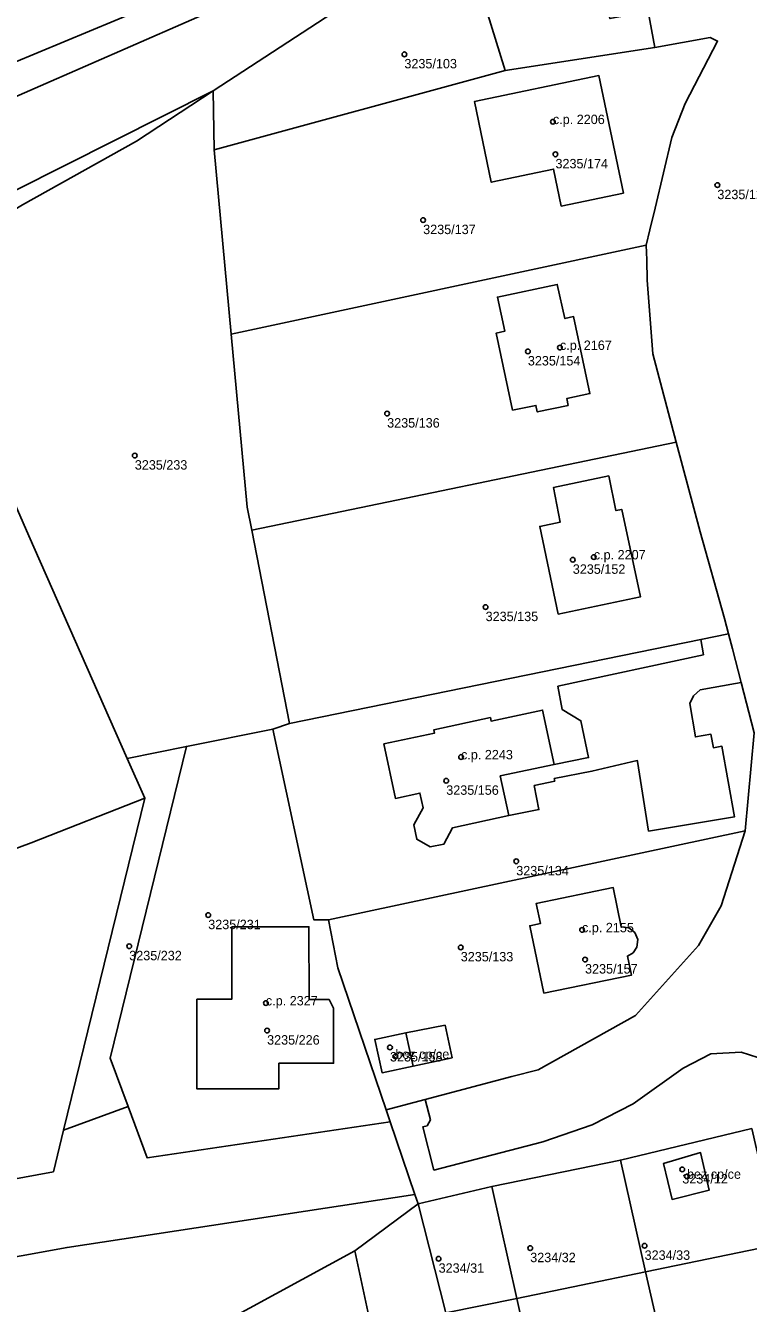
# Model space of a CAD drawing. Extents: x -878211 to -870363, y -1058464 to -1052522.
# Drawn here: x -875408.6 to -875331.9, y -1056535.5 to -1056399.9 of the extents above; entities that cross this region are included whole.
import ezdxf

# ---------------------------------------------------------------- set-up
doc = ezdxf.new("R2010")
doc.units = 0
for name, color, linetype in [('Vrstva 50', 7, 'Continuous'), ('Vrstva 51', 7, 'Continuous'), ('Vrstva 52', 7, 'Continuous')]:
    doc.layers.add(name, color=color, linetype=linetype)

msp = doc.modelspace()

# ---------------------------------------------------------------- linework, layer by layer
at = {"layer": 'Vrstva 50'}
for centre in [(-875368.42, -1056402.92994), (-875352.66, -1056410.07994), (-875352.39, -1056413.53994), (-875335.21, -1056416.80994), (-875366.43, -1056420.51994), (-875351.91, -1056434.04994), (-875355.32, -1056434.45994), (-875370.25, -1056441.04994), (-875397.03, -1056445.50994), (-875350.55, -1056456.56994), (-875348.32, -1056456.27994), (-875359.8, -1056461.58994), (-875362.41, -1056477.49994), (-875363.98, -1056480.01994), (-875356.55, -1056488.56994), (-875389.24, -1056494.27994), (-875349.57, -1056495.84994), (-875397.62, -1056497.57994), (-875362.44, -1056497.69994), (-875349.25, -1056498.98994), (-875383.12, -1056503.60994), (-875382.99, -1056506.52994), (-875369.95, -1056508.31994), (-875369.38, -1056509.27994), (-875338.93, -1056521.26994), (-875338.43, -1056522.00994), (-875355.07, -1056529.61994), (-875342.93, -1056529.36994), (-875364.79, -1056530.73994)]:
    msp.add_circle(centre, 0.25, dxfattribs=at)
at = {"layer": 'Vrstva 51'}
for points in [[(-875343.75, -1056391.44), (-875344.85, -1056386.51), (-875352.41, -1056388.49), (-875360.54, -1056391.37), (-875361.7, -1056391.81), (-875357.73, -1056404.64), (-875341.85, -1056402.19), (-875342.54, -1056398.37), (-875346.61, -1056399.13), (-875347.92, -1056392.37), (-875343.77, -1056391.85)], [(-875460.24, -1056430.33), (-875515.54, -1056452.4), (-875503.27, -1056450.06), (-875497.4, -1056449.08), (-875474.74, -1056447.47), (-875471.06, -1056446.94), (-875473.08, -1056441.99), (-875445.75, -1056437.14), (-875438.06, -1056434.12), (-875434.01, -1056431.54), (-875422.98, -1056424.06), (-875409.72, -1056417.39), (-875388.72, -1056406.79), (-875370.54, -1056394.92), (-875360.73, -1056390.83), (-875361.1, -1056388.27), (-875386.22, -1056397.14), (-875418.32, -1056411.2)], [(-875388.59, -1056413.05), (-875357.73, -1056404.64), (-875361.7, -1056391.81), (-875360.54, -1056391.37), (-875360.73, -1056390.83), (-875370.54, -1056394.92), (-875388.72, -1056406.79)], [(-875342.76, -1056423.18), (-875342.36, -1056421.54), (-875341.81, -1056419.26), (-875340.03, -1056411.75), (-875338.64, -1056408.14), (-875335.19, -1056401.52), (-875335.97, -1056401.13), (-875341.85, -1056402.19), (-875357.73, -1056404.64), (-875388.59, -1056413.05), (-875386.79, -1056432.62)], [(-875345.18, -1056417.66), (-875351.78, -1056419.04), (-875352.59, -1056415.11), (-875359.21, -1056416.5), (-875360.98, -1056407.93), (-875347.77, -1056405.19)], [(-875345.18, -1056417.66), (-875347.77, -1056405.19), (-875360.98, -1056407.93), (-875359.21, -1056416.5), (-875352.59, -1056415.11), (-875351.78, -1056419.04)], [(-875420.55, -1056425.93), (-875408.93, -1056418.91), (-875396.84, -1056412.16), (-875388.72, -1056406.79), (-875409.72, -1056417.39), (-875422.98, -1056424.06), (-875434.01, -1056431.54), (-875438.06, -1056434.12)], [(-875382.39, -1056474.53), (-875380.62, -1056473.94), (-875384.62, -1056453.44), (-875385.1, -1056450.99), (-875386.79, -1056432.62), (-875388.59, -1056413.05), (-875388.72, -1056406.79), (-875396.84, -1056412.16), (-875408.93, -1056418.91), (-875420.55, -1056425.93), (-875408.26, -1056454.03), (-875397.84, -1056477.64), (-875391.55, -1056476.38)], [(-875384.62, -1056453.44), (-875339.58, -1056444.07), (-875342.06, -1056434.71), (-875342.65, -1056426.89), (-875342.71, -1056424.73), (-875342.76, -1056423.18), (-875386.79, -1056432.62), (-875385.1, -1056450.99)], [(-875397.84, -1056477.64), (-875408.26, -1056454.03), (-875420.55, -1056425.93), (-875438.06, -1056434.12), (-875445.75, -1056437.14), (-875447.93, -1056437.99), (-875435.75, -1056466.13), (-875434.06, -1056469.97), (-875424.24, -1056492.61), (-875408.01, -1056486.61), (-875395.98, -1056481.86)], [(-875357.77, -1056432.32), (-875358.54, -1056428.69), (-875352.2, -1056427.34), (-875351.39, -1056430.97), (-875350.46, -1056430.76), (-875348.74, -1056438.93), (-875351.2, -1056439.46), (-875351.05, -1056440.18), (-875354.33, -1056440.87), (-875354.47, -1056440.18), (-875356.94, -1056440.68), (-875358.68, -1056432.51)], [(-875357.77, -1056432.32), (-875358.68, -1056432.51), (-875356.94, -1056440.68), (-875354.47, -1056440.18), (-875354.33, -1056440.87), (-875351.05, -1056440.18), (-875351.2, -1056439.46), (-875348.74, -1056438.93), (-875350.46, -1056430.76), (-875351.39, -1056430.97), (-875352.2, -1056427.34), (-875358.54, -1056428.69)], [(-875334.01, -1056464.43), (-875334.46, -1056462.81), (-875337.05, -1056453.62), (-875339.58, -1056444.07), (-875384.62, -1056453.44), (-875380.62, -1056473.94), (-875336.95, -1056465.03)], [(-875343.37, -1056460.51), (-875345.35, -1056451.23), (-875345.97, -1056451.35), (-875346.73, -1056447.67), (-875352.6, -1056448.9), (-875351.88, -1056452.57), (-875354.06, -1056453.03), (-875352.09, -1056462.34)], [(-875343.37, -1056460.51), (-875352.09, -1056462.34), (-875354.06, -1056453.03), (-875351.88, -1056452.57), (-875352.6, -1056448.9), (-875346.73, -1056447.67), (-875345.97, -1056451.35), (-875345.35, -1056451.23)], [(-875363.3, -1056485), (-875364.22, -1056486.74), (-875365.7, -1056487.03), (-875367.11, -1056486.23), (-875367.42, -1056484.71), (-875366.42, -1056482.88), (-875366.78, -1056481.32), (-875369.37, -1056481.89), (-875370.6, -1056476.11), (-875365.21, -1056474.96), (-875365.29, -1056474.6), (-875359.3, -1056473.32), (-875359.22, -1056473.69), (-875353.75, -1056472.52), (-875352.53, -1056478.28), (-875348.88, -1056477.56), (-875349.69, -1056473.65), (-875351.67, -1056472.46), (-875352.13, -1056469.99), (-875336.69, -1056466.64), (-875336.95, -1056465.03), (-875380.62, -1056473.94), (-875382.39, -1056474.53), (-875378.04, -1056494.77), (-875376.48, -1056494.77), (-875332.26, -1056485.34), (-875331.32, -1056474.93), (-875332.69, -1056469.58), (-875333.29, -1056469.69), (-875337.03, -1056470.37), (-875337.75, -1056471), (-875338.13, -1056471.82), (-875337.53, -1056475.36), (-875335.9, -1056475.09), (-875335.62, -1056476.51), (-875334.73, -1056476.35), (-875333.39, -1056483.85), (-875342.5, -1056485.36), (-875343.69, -1056477.98), (-875343.71, -1056477.88), (-875348.52, -1056479.01), (-875352.52, -1056479.79), (-875352.46, -1056480.06), (-875354.64, -1056480.54), (-875354.15, -1056483.08), (-875357.35, -1056483.69)], [(-875332.69, -1056469.58), (-875333.6, -1056466.02), (-875334.01, -1056464.43), (-875336.95, -1056465.03), (-875336.69, -1056466.64), (-875352.13, -1056469.99), (-875351.67, -1056472.46), (-875349.69, -1056473.65), (-875348.88, -1056477.56), (-875352.53, -1056478.28), (-875353.75, -1056472.52), (-875359.22, -1056473.69), (-875359.3, -1056473.32), (-875365.29, -1056474.6), (-875365.21, -1056474.96), (-875370.6, -1056476.11), (-875369.37, -1056481.89), (-875366.78, -1056481.32), (-875366.42, -1056482.88), (-875367.42, -1056484.71), (-875367.11, -1056486.23), (-875365.7, -1056487.03), (-875364.22, -1056486.74), (-875363.3, -1056485), (-875357.35, -1056483.69), (-875354.15, -1056483.08), (-875354.64, -1056480.54), (-875352.46, -1056480.06), (-875352.52, -1056479.79), (-875348.52, -1056479.01), (-875343.71, -1056477.88), (-875343.69, -1056477.98), (-875342.5, -1056485.36), (-875333.39, -1056483.85), (-875334.73, -1056476.35), (-875335.62, -1056476.51), (-875335.9, -1056475.09), (-875337.53, -1056475.36), (-875338.13, -1056471.82), (-875337.75, -1056471), (-875337.03, -1056470.37), (-875333.29, -1056469.69)], [(-875382.39, -1056474.53), (-875391.55, -1056476.38), (-875399.63, -1056509.45), (-875397.72, -1056514.6), (-875395.7, -1056520.04), (-875369.92, -1056516.21), (-875370.35, -1056514.95), (-875375.48, -1056499.88), (-875376.48, -1056494.77), (-875378.04, -1056494.77)], [(-875404.58, -1056517.1), (-875397.72, -1056514.6), (-875399.63, -1056509.45), (-875391.55, -1056476.38), (-875397.84, -1056477.64), (-875395.98, -1056481.86)], [(-875395.98, -1056481.86), (-875408.01, -1056486.61), (-875424.24, -1056492.61), (-875441.23, -1056499.06), (-875430.43, -1056526.16), (-875416.67, -1056523.55), (-875405.66, -1056521.52), (-875404.58, -1056517.1)], [(-875375.48, -1056499.88), (-875370.35, -1056514.95), (-875366.2, -1056513.85), (-875357.02, -1056511.42), (-875354.23, -1056510.68), (-875343.9, -1056504.93), (-875337.22, -1056497.5), (-875334.82, -1056493.31), (-875332.26, -1056485.34), (-875376.48, -1056494.77)], [(-875346.26, -1056491.36), (-875354.43, -1056493.03), (-875353.97, -1056495.16), (-875355.11, -1056495.41), (-875353.62, -1056502.55), (-875344.33, -1056500.66), (-875344.76, -1056498.62), (-875344.16, -1056498.27), (-875343.74, -1056497.67), (-875343.65, -1056496.88), (-875343.98, -1056496.13), (-875344.6, -1056495.64), (-875345.41, -1056495.53)], [(-875346.26, -1056491.36), (-875345.41, -1056495.53), (-875344.6, -1056495.64), (-875343.98, -1056496.13), (-875343.65, -1056496.88), (-875343.74, -1056497.67), (-875344.16, -1056498.27), (-875344.76, -1056498.62), (-875344.33, -1056500.66), (-875353.62, -1056502.55), (-875355.11, -1056495.41), (-875353.97, -1056495.16), (-875354.43, -1056493.03)], [(-875381.74, -1056512.71), (-875381.73, -1056510), (-875375.93, -1056509.99), (-875375.94, -1056504.15), (-875376.41, -1056503.22), (-875378.53, -1056503.22), (-875378.55, -1056495.52), (-875386.74, -1056495.53), (-875386.75, -1056503.21), (-875390.44, -1056503.21), (-875390.43, -1056512.72)], [(-875381.74, -1056512.71), (-875390.43, -1056512.72), (-875390.44, -1056503.21), (-875386.75, -1056503.21), (-875386.74, -1056495.53), (-875378.55, -1056495.52), (-875378.53, -1056503.22), (-875376.41, -1056503.22), (-875375.94, -1056504.15), (-875375.93, -1056509.99), (-875381.73, -1056510)], [(-875363.36, -1056509.42), (-875364.11, -1056505.96), (-875368.25, -1056506.77), (-875371.56, -1056507.47), (-875370.78, -1056511.01), (-875367.49, -1056510.31)], [(-875363.36, -1056509.42), (-875367.49, -1056510.31), (-875370.78, -1056511.01), (-875371.56, -1056507.47), (-875368.25, -1056506.77), (-875364.11, -1056505.96)], [(-875329.66, -1056525.11), (-875331.56, -1056516.94), (-875345.5, -1056520.28), (-875342.82, -1056532.13), (-875328.63, -1056529.2)], [(-875342.82, -1056532.13), (-875345.5, -1056520.28), (-875359.15, -1056523.09), (-875356.5, -1056534.95)], [(-875340.92, -1056520.63), (-875340.02, -1056524.44), (-875336.08, -1056523.47), (-875336.99, -1056519.48)], [(-875340.92, -1056520.63), (-875336.99, -1056519.48), (-875336.08, -1056523.47), (-875340.02, -1056524.44)], [(-875356.5, -1056534.95), (-875359.15, -1056523.09), (-875366.97, -1056524.91), (-875364.03, -1056536.5)], [(-875436.93, -1056560.51), (-875402, -1056549.67), (-875402.96, -1056545.79), (-875387.66, -1056537.5), (-875373.68, -1056529.92), (-875366.97, -1056524.91), (-875367.31, -1056523.91), (-875404.21, -1056529.54), (-875428.66, -1056533.97), (-875444.19, -1056538.5)], [(-875366.97, -1056524.91), (-875373.68, -1056529.92), (-875371.54, -1056539.81), (-875366.7, -1056552.58), (-875353.16, -1056549.92), (-875356.5, -1056534.95), (-875364.03, -1056536.5)], [(-875387.66, -1056537.5), (-875385.95, -1056546.47), (-875371.54, -1056539.81), (-875373.68, -1056529.92)], [(-875339.74, -1056546.49), (-875325.29, -1056543.17), (-875328.34, -1056530.15), (-875328.63, -1056529.2), (-875342.82, -1056532.13), (-875340.48, -1056542.51)], [(-875339.74, -1056546.49), (-875340.48, -1056542.51), (-875342.82, -1056532.13), (-875356.5, -1056534.95), (-875353.16, -1056549.92)]]:
    msp.add_lwpolyline(points, close=True, dxfattribs=at)
for points in [[(-875420.94, -1056408.41), (-875385.5, -1056393.63)], [(-875385.5, -1056393.63), (-875420.94, -1056408.41)], [(-875418.32, -1056411.2), (-875386.22, -1056397.14)], [(-875342.54, -1056398.37), (-875341.85, -1056402.19), (-875335.97, -1056401.13), (-875335.19, -1056401.52), (-875338.64, -1056408.14), (-875340.03, -1056411.75), (-875341.81, -1056419.26), (-875342.36, -1056421.54), (-875342.76, -1056423.18), (-875342.71, -1056424.73), (-875342.65, -1056426.89), (-875342.06, -1056434.71), (-875339.58, -1056444.07), (-875337.05, -1056453.62), (-875334.46, -1056462.81), (-875334.01, -1056464.43), (-875333.6, -1056466.02), (-875332.69, -1056469.58), (-875331.32, -1056474.93), (-875332.26, -1056485.34), (-875334.82, -1056493.31), (-875337.22, -1056497.5), (-875343.9, -1056504.93), (-875354.23, -1056510.68), (-875357.02, -1056511.42), (-875366.2, -1056513.85), (-875365.66, -1056516.02), (-875366.02, -1056516.63), (-875366.48, -1056516.75), (-875365.28, -1056521.34), (-875353.73, -1056518.34), (-875348.51, -1056516.53), (-875344.14, -1056514.32), (-875338.85, -1056510.51), (-875335.89, -1056509), (-875332.67, -1056508.81), (-875330.04, -1056509.67)], [(-875330.04, -1056509.67), (-875332.67, -1056508.81), (-875335.89, -1056509), (-875338.85, -1056510.51), (-875344.14, -1056514.32), (-875348.51, -1056516.53), (-875353.73, -1056518.34), (-875365.28, -1056521.34), (-875366.48, -1056516.75), (-875366.02, -1056516.63), (-875365.66, -1056516.02), (-875366.2, -1056513.85), (-875370.35, -1056514.95), (-875369.92, -1056516.21), (-875367.31, -1056523.91), (-875366.97, -1056524.91), (-875359.15, -1056523.09), (-875345.5, -1056520.28), (-875331.56, -1056516.94)], [(-875428.66, -1056533.97), (-875404.21, -1056529.54), (-875367.31, -1056523.91), (-875369.92, -1056516.21), (-875395.7, -1056520.04), (-875397.72, -1056514.6), (-875404.58, -1056517.1), (-875405.66, -1056521.52), (-875416.67, -1056523.55)]]:
    msp.add_lwpolyline(points, dxfattribs=at)
at = {"layer": 'Vrstva 52'}
for points in [[(-875345.18, -1056417.66), (-875347.77, -1056405.19), (-875360.98, -1056407.93), (-875359.21, -1056416.5), (-875352.59, -1056415.11), (-875351.78, -1056419.04)], [(-875358.68, -1056432.51), (-875356.94, -1056440.68), (-875354.47, -1056440.18), (-875354.33, -1056440.87), (-875351.05, -1056440.18), (-875351.2, -1056439.46), (-875348.74, -1056438.93), (-875350.46, -1056430.76), (-875351.39, -1056430.97), (-875352.2, -1056427.34), (-875358.54, -1056428.69), (-875357.77, -1056432.32)], [(-875345.97, -1056451.35), (-875346.73, -1056447.67), (-875352.6, -1056448.9), (-875351.88, -1056452.57), (-875354.06, -1056453.03), (-875352.09, -1056462.34), (-875343.37, -1056460.51), (-875345.35, -1056451.23)], [(-875359.22, -1056473.69), (-875359.3, -1056473.32), (-875365.29, -1056474.6), (-875365.21, -1056474.96), (-875370.6, -1056476.11), (-875369.37, -1056481.89), (-875366.78, -1056481.32), (-875366.42, -1056482.88), (-875367.42, -1056484.71), (-875367.11, -1056486.23), (-875365.7, -1056487.03), (-875364.22, -1056486.74), (-875363.3, -1056485), (-875357.35, -1056483.69), (-875358.24, -1056479.51), (-875352.53, -1056478.28), (-875353.75, -1056472.52)], [(-875355.11, -1056495.41), (-875353.62, -1056502.55), (-875344.33, -1056500.66), (-875344.76, -1056498.62), (-875344.16, -1056498.27), (-875343.74, -1056497.67), (-875343.65, -1056496.88), (-875343.98, -1056496.13), (-875344.6, -1056495.64), (-875345.41, -1056495.53), (-875346.26, -1056491.36), (-875354.43, -1056493.03), (-875353.97, -1056495.16)], [(-875386.75, -1056503.21), (-875390.44, -1056503.21), (-875390.43, -1056512.72), (-875381.74, -1056512.71), (-875381.73, -1056510), (-875375.93, -1056509.99), (-875375.94, -1056504.15), (-875376.41, -1056503.22), (-875378.53, -1056503.22), (-875378.55, -1056495.52), (-875386.74, -1056495.53)], [(-875371.56, -1056507.47), (-875370.78, -1056511.01), (-875367.49, -1056510.31), (-875368.25, -1056506.77)], [(-875336.99, -1056519.48), (-875340.92, -1056520.63), (-875340.02, -1056524.44), (-875336.08, -1056523.47)]]:
    msp.add_lwpolyline(points, close=True, dxfattribs=at)

# ---------------------------------------------------------------- texts
at = {"layer": 'Vrstva 50'}
for s, p in [('3235/103', (-875368.42, -1056404.419)), ('c.p. 2206', (-875352.66, -1056410.33)), ('3235/174', (-875352.39, -1056415.029)), ('3235/124', (-875335.21, -1056418.299)), ('3235/137', (-875366.43, -1056422.009)), ('c.p. 2167', (-875351.91, -1056434.3)), ('3235/154', (-875355.32, -1056435.949)), ('3235/136', (-875370.25, -1056442.539)), ('3235/233', (-875397.03, -1056446.999)), ('c.p. 2207', (-875348.32, -1056456.53)), ('3235/152', (-875350.55, -1056458.059)), ('3235/135', (-875359.8, -1056463.079)), ('c.p. 2243', (-875362.41, -1056477.75)), ('3235/156', (-875363.98, -1056481.509)), ('3235/134', (-875356.55, -1056490.059)), ('3235/231', (-875389.24, -1056495.769)), ('c.p. 2155', (-875349.57, -1056496.1)), ('3235/232', (-875397.62, -1056499.069)), ('3235/133', (-875362.44, -1056499.189)), ('3235/157', (-875349.25, -1056500.479)), ('c.p. 2327', (-875383.12, -1056503.86)), ('3235/226', (-875382.99, -1056508.019)), ('bez cp/ce', (-875369.38, -1056509.53)), ('3235/158', (-875369.95, -1056509.809)), ('3234/12', (-875338.93, -1056522.759)), ('bez cp/ce', (-875338.43, -1056522.26)), ('3234/32', (-875355.07, -1056531.109)), ('3234/33', (-875342.93, -1056530.859)), ('3234/31', (-875364.79, -1056532.229))]:
    msp.add_text(s, height=0.999996, dxfattribs=at).set_placement(p)

doc.saveas('drawing.dxf')
